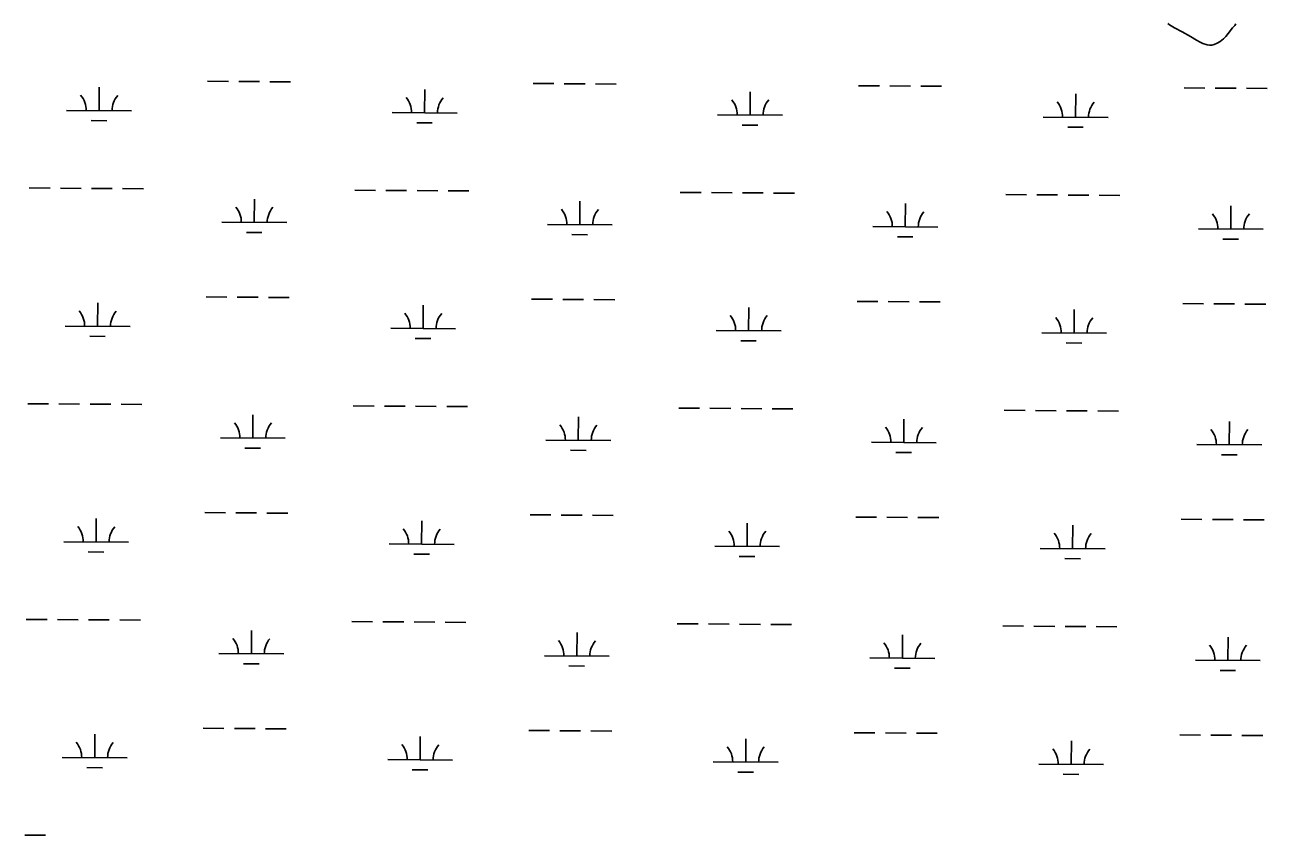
# Model space of a CAD drawing. Extents: x 3172231 to 3210228, y 940198 to 965780.
# Drawn here: x 3202933 to 3204848, y 946881 to 948131 of the extents above; entities that cross this region are included whole.
import ezdxf

# ---------------------------------------------------------------- set-up
doc = ezdxf.new("R2010")
doc.units = 0
for name, color, linetype in [('V-SITE-VEGE', 7, 'Continuous'), ('V-TOPO-SHOR', 7, 'Continuous'), ('V-WETL-SWMP', 7, 'Continuous')]:
    doc.layers.add(name, color=color, linetype=linetype)

msp = doc.modelspace()

# ---------------------------------------------------------------- linework, layer by layer
at = {"layer": 'V-SITE-VEGE'}
for p, q in [((3204705.162, 948126.818), (3204697.437, 948131.272)), ((3204717.358, 948120.547), (3204705.162, 948126.818)), ((3204794.916, 948126.787), (3204788.231, 948117.839)), ((3204798.158, 948130.246), (3204794.916, 948126.787)), ((3204800.181, 948132.685), (3204798.158, 948130.246)), ((3204730.166, 948113.262), (3204717.358, 948120.547)), ((3204739.315, 948107.39), (3204730.166, 948113.262)), ((3204744.801, 948104.558), (3204739.315, 948107.39)), ((3204749.272, 948102.737), (3204744.801, 948104.558)), ((3204771.405, 948103.188), (3204766.537, 948101.148)), ((3204775.869, 948105.631), (3204771.405, 948103.188)), ((3204780.936, 948109.703), (3204775.869, 948105.631)), ((3204784.383, 948113.162), (3204780.936, 948109.703)), ((3204788.231, 948117.839), (3204784.383, 948113.162)), ((3204755.979, 948100.517), (3204749.272, 948102.737)), ((3204759.635, 948099.712), (3204755.979, 948100.517)), ((3204763.088, 948099.921), (3204759.635, 948099.712)), ((3204766.537, 948101.148), (3204763.088, 948099.921))]:
    msp.add_line(p, q, dxfattribs=at)
at = {"layer": 'V-TOPO-SHOR'}
msp.add_lwpolyline([(3204800.183, 948132.685), (3204798.158, 948130.246), (3204794.916, 948126.787), (3204788.231, 948117.839), (3204784.383, 948113.162), (3204780.936, 948109.703), (3204775.869, 948105.631), (3204771.407, 948103.188), (3204766.537, 948101.148), (3204763.088, 948099.921), (3204759.635, 948099.712), (3204755.979, 948100.517), (3204749.272, 948102.737), (3204744.801, 948104.558), (3204739.315, 948107.39), (3204730.164, 948113.262), (3204717.358, 948120.547), (3204705.162, 948126.818), (3204697.437, 948131.27), (3204694.998, 948133.093)], dxfattribs=at)
at = {"layer": 'V-WETL-SWMP'}
for p, q in [((3204694.998, 948133.093), (3204697.438, 948131.27)), ((3204697.438, 948131.27), (3204705.163, 948126.818)), ((3204705.163, 948126.818), (3204717.359, 948120.546)), ((3204788.232, 948117.84), (3204794.916, 948126.787)), ((3204794.916, 948126.787), (3204798.158, 948130.245)), ((3204798.158, 948130.245), (3204800.184, 948132.686)), ((3204717.359, 948120.546), (3204730.165, 948113.261)), ((3204730.165, 948113.261), (3204739.314, 948107.39)), ((3204739.314, 948107.39), (3204744.802, 948104.557)), ((3204744.802, 948104.557), (3204749.273, 948102.738)), ((3204766.536, 948101.147), (3204771.406, 948103.187)), ((3204771.406, 948103.187), (3204775.869, 948105.632)), ((3204775.869, 948105.632), (3204780.937, 948109.703)), ((3204780.937, 948109.703), (3204784.383, 948113.162)), ((3204784.383, 948113.162), (3204788.232, 948117.84)), ((3204749.273, 948102.738), (3204755.979, 948100.518)), ((3204755.979, 948100.518), (3204759.635, 948099.712)), ((3204759.635, 948099.712), (3204763.087, 948099.922)), ((3204763.087, 948099.922), (3204766.536, 948101.147)), ((3203047.164, 947998.946), (3203047.409, 948034.945)), ((3203214.54, 948044.238), (3203246.539, 948044.02)), ((3203262.539, 948043.911), (3203294.538, 948043.693)), ((3203310.538, 948043.584), (3203342.537, 948043.366)), ((3203549.06, 947995.53), (3203549.305, 948031.529)), ((3203716.436, 948040.821), (3203748.435, 948040.603)), ((3203764.435, 948040.494), (3203796.434, 948040.277)), ((3203812.434, 948040.168), (3203844.433, 948039.95)), ((3204050.956, 947992.113), (3204051.201, 948028.112)), ((3204218.332, 948037.405), (3204250.332, 948037.187)), ((3204266.331, 948037.078), (3204298.331, 948036.86)), ((3204314.33, 948036.751), (3204346.33, 948036.533)), ((3204720.229, 948033.988), (3204752.228, 948033.77)), ((3204768.228, 948033.662), (3204800.227, 948033.444)), ((3204816.227, 948033.335), (3204848.226, 948033.117)), ((3204552.853, 947988.697), (3204553.098, 948024.696)), ((3202997.165, 947999.286), (3203097.162, 947998.606)), ((3203499.061, 947995.87), (3203599.059, 947995.189)), ((3204000.957, 947992.453), (3204100.955, 947991.773)), ((3204502.854, 947989.037), (3204602.852, 947988.356)), ((3203035.059, 947983.597), (3203059.058, 947983.434)), ((3203536.955, 947980.181), (3203560.955, 947980.017)), ((3204038.852, 947976.764), (3204062.851, 947976.601)), ((3204540.748, 947973.348), (3204564.747, 947973.184)), ((3202939.505, 947879.605), (3202971.504, 947879.387)), ((3202987.504, 947879.278), (3203019.503, 947879.061)), ((3203035.503, 947878.952), (3203067.502, 947878.734)), ((3203083.501, 947878.625), (3203115.501, 947878.407)), ((3203441.401, 947876.189), (3203473.4, 947875.971)), ((3203489.4, 947875.862), (3203521.399, 947875.644)), ((3203537.399, 947875.535), (3203569.398, 947875.317)), ((3203585.398, 947875.208), (3203617.397, 947874.991)), ((3203286.467, 947826.5), (3203286.712, 947862.499)), ((3203788.364, 947823.084), (3203788.609, 947859.083)), ((3203943.297, 947872.772), (3203975.297, 947872.554)), ((3203991.296, 947872.445), (3204023.296, 947872.228)), ((3204039.295, 947872.119), (3204071.295, 947871.901)), ((3204087.294, 947871.792), (3204119.293, 947871.574)), ((3204290.26, 947819.667), (3204290.505, 947855.666)), ((3204445.194, 947869.356), (3204477.193, 947869.138)), ((3204493.193, 947869.029), (3204525.192, 947868.811)), ((3204541.192, 947868.702), (3204573.191, 947868.484)), ((3204589.191, 947868.375), (3204621.19, 947868.158)), ((3204792.156, 947816.251), (3204792.401, 947852.25)), ((3203236.468, 947826.84), (3203336.466, 947826.16)), ((3203738.365, 947823.424), (3203838.362, 947822.743)), ((3204240.261, 947820.007), (3204340.259, 947819.327)), ((3204742.158, 947816.591), (3204842.155, 947815.91)), ((3203274.363, 947811.151), (3203298.362, 947810.988)), ((3203776.259, 947807.735), (3203800.258, 947807.571)), ((3204278.155, 947804.318), (3204302.155, 947804.155)), ((3204780.052, 947800.902), (3204804.051, 947800.738)), ((3203044.899, 947666.279), (3203045.144, 947702.278)), ((3203212.275, 947711.57), (3203244.274, 947711.353)), ((3203260.274, 947711.244), (3203292.273, 947711.026)), ((3203308.273, 947710.917), (3203340.272, 947710.699)), ((3203714.172, 947708.154), (3203746.171, 947707.936)), ((3203762.17, 947707.827), (3203794.17, 947707.609)), ((3203810.169, 947707.5), (3203842.169, 947707.283)), ((3204216.068, 947704.737), (3204248.067, 947704.52)), ((3204264.067, 947704.411), (3204296.066, 947704.193)), ((3204312.066, 947704.084), (3204344.065, 947703.866)), ((3204717.964, 947701.321), (3204749.964, 947701.103)), ((3204765.963, 947700.994), (3204797.962, 947700.776)), ((3203546.795, 947662.862), (3203547.04, 947698.861)), ((3204048.692, 947659.446), (3204048.937, 947695.445)), ((3204550.588, 947656.029), (3204550.833, 947692.028)), ((3204813.962, 947700.668), (3204845.961, 947700.45)), ((3202994.9, 947666.619), (3203094.898, 947665.938)), ((3203496.797, 947663.203), (3203596.794, 947662.522)), ((3203032.794, 947650.93), (3203056.794, 947650.766)), ((3203534.691, 947647.513), (3203558.69, 947647.35)), ((3203998.693, 947659.786), (3204098.691, 947659.105)), ((3204036.587, 947644.097), (3204060.586, 947643.933)), ((3204500.589, 947656.37), (3204600.587, 947655.689)), ((3204538.483, 947640.68), (3204562.483, 947640.517)), ((3202937.24, 947546.938), (3202969.239, 947546.72)), ((3202985.239, 947546.611), (3203017.238, 947546.393)), ((3203033.238, 947546.284), (3203065.237, 947546.066)), ((3203081.237, 947545.958), (3203113.236, 947545.74)), ((3203284.203, 947493.833), (3203284.448, 947529.832)), ((3203439.137, 947543.521), (3203471.136, 947543.303)), ((3203487.135, 947543.195), (3203519.135, 947542.977)), ((3203535.134, 947542.868), (3203567.134, 947542.65)), ((3203583.133, 947542.541), (3203615.133, 947542.323)), ((3203941.033, 947540.105), (3203973.032, 947539.887)), ((3203989.032, 947539.778), (3204021.031, 947539.56)), ((3204037.031, 947539.451), (3204069.03, 947539.234)), ((3204085.03, 947539.125), (3204117.029, 947538.907)), ((3204442.929, 947536.688), (3204474.929, 947536.471)), ((3204490.928, 947536.362), (3204522.927, 947536.144)), ((3204538.927, 947536.035), (3204570.926, 947535.817)), ((3204586.926, 947535.708), (3204618.925, 947535.49)), ((3203786.099, 947490.416), (3203786.344, 947526.415)), ((3204287.996, 947487), (3204288.241, 947522.999)), ((3204789.892, 947483.583), (3204790.137, 947519.582)), ((3203234.204, 947494.173), (3203334.202, 947493.492)), ((3203736.1, 947490.757), (3203836.098, 947490.076)), ((3203272.098, 947478.484), (3203296.097, 947478.32)), ((3203773.994, 947475.067), (3203797.994, 947474.904)), ((3204237.997, 947487.34), (3204337.994, 947486.659)), ((3204275.891, 947471.651), (3204299.89, 947471.487)), ((3204739.893, 947483.924), (3204839.891, 947483.243)), ((3204777.787, 947468.234), (3204801.787, 947468.071)), ((3203210.011, 947378.903), (3203242.01, 947378.685)), ((3203258.01, 947378.576), (3203290.009, 947378.359)), ((3203306.008, 947378.25), (3203338.008, 947378.032)), ((3203711.907, 947375.487), (3203743.906, 947375.269)), ((3203042.635, 947333.611), (3203042.88, 947369.611)), ((3203544.531, 947330.195), (3203544.776, 947366.194)), ((3203759.906, 947375.16), (3203791.905, 947374.942)), ((3203807.905, 947374.833), (3203839.904, 947374.615)), ((3204046.427, 947326.778), (3204046.672, 947362.778)), ((3204213.803, 947372.07), (3204245.803, 947371.852)), ((3204261.802, 947371.743), (3204293.802, 947371.526)), ((3204309.801, 947371.417), (3204341.801, 947371.199)), ((3204548.324, 947323.362), (3204548.569, 947359.361)), ((3204715.7, 947368.654), (3204747.699, 947368.436)), ((3204763.699, 947368.327), (3204795.698, 947368.109)), ((3204811.698, 947368), (3204843.697, 947367.782)), ((3202992.636, 947333.952), (3203092.633, 947333.271)), ((3203030.53, 947318.262), (3203054.529, 947318.099)), ((3203494.532, 947330.535), (3203594.53, 947329.855)), ((3203996.428, 947327.119), (3204096.426, 947326.438)), ((3204498.325, 947323.702), (3204598.323, 947323.022)), ((3203532.426, 947314.846), (3203556.426, 947314.683)), ((3204034.323, 947311.429), (3204058.322, 947311.266)), ((3204536.219, 947308.013), (3204560.218, 947307.85)), ((3202934.976, 947214.27), (3202966.975, 947214.053)), ((3202982.975, 947213.944), (3203014.974, 947213.726)), ((3203030.973, 947213.617), (3203062.973, 947213.399)), ((3203078.972, 947213.29), (3203110.972, 947213.072)), ((3203436.872, 947210.854), (3203468.871, 947210.636)), ((3203484.871, 947210.527), (3203516.87, 947210.309)), ((3203532.87, 947210.201), (3203564.869, 947209.983)), ((3203580.869, 947209.874), (3203612.868, 947209.656)), ((3203938.768, 947207.438), (3203970.768, 947207.22)), ((3203986.767, 947207.111), (3204018.767, 947206.893)), ((3204034.766, 947206.784), (3204066.765, 947206.566)), ((3204082.765, 947206.457), (3204114.764, 947206.239)), ((3204440.665, 947204.021), (3204472.664, 947203.803)), ((3204488.664, 947203.694), (3204520.663, 947203.476)), ((3204536.663, 947203.368), (3204568.662, 947203.15)), ((3204584.661, 947203.041), (3204616.661, 947202.823)), ((3203281.938, 947161.165), (3203282.183, 947197.165)), ((3203783.835, 947157.749), (3203784.08, 947193.748)), ((3204285.731, 947154.333), (3204285.976, 947190.332)), ((3204787.627, 947150.916), (3204787.872, 947186.915)), ((3203231.939, 947161.506), (3203331.937, 947160.825)), ((3203269.833, 947145.817), (3203293.833, 947145.653)), ((3203733.836, 947158.089), (3203833.833, 947157.409)), ((3204235.732, 947154.673), (3204335.73, 947153.992)), ((3204737.629, 947151.256), (3204837.626, 947150.576)), ((3203771.73, 947142.4), (3203795.729, 947142.237)), ((3204273.626, 947138.984), (3204297.626, 947138.82)), ((3204775.523, 947135.567), (3204799.522, 947135.404)), ((3203040.37, 947000.944), (3203040.615, 947036.943)), ((3203207.746, 947046.236), (3203239.745, 947046.018)), ((3203255.745, 947045.909), (3203287.744, 947045.691)), ((3203303.744, 947045.582), (3203335.743, 947045.365)), ((3203542.266, 946997.528), (3203542.511, 947033.527)), ((3203709.643, 947042.819), (3203741.642, 947042.602)), ((3203757.641, 947042.493), (3203789.641, 947042.275)), ((3203805.64, 947042.166), (3203837.64, 947041.948)), ((3204211.539, 947039.403), (3204243.538, 947039.185)), ((3204259.538, 947039.076), (3204291.537, 947038.858)), ((3204307.537, 947038.749), (3204339.536, 947038.532)), ((3204713.435, 947035.986), (3204745.435, 947035.769)), ((3204761.434, 947035.66), (3204793.433, 947035.442)), ((3204809.433, 947035.333), (3204841.432, 947035.115)), ((3204044.163, 946994.111), (3204044.408, 947030.11)), ((3204546.059, 946990.695), (3204546.304, 947026.694)), ((3202990.371, 947001.284), (3203090.369, 947000.604)), ((3203492.268, 946997.868), (3203592.265, 946997.187)), ((3203994.164, 946994.452), (3204094.162, 946993.771)), ((3203028.265, 946985.595), (3203052.265, 946985.432)), ((3203530.162, 946982.179), (3203554.161, 946982.015)), ((3204032.058, 946978.762), (3204056.057, 946978.599)), ((3204496.06, 946991.035), (3204596.058, 946990.354)), ((3204533.954, 946975.346), (3204557.954, 946975.182)), ((3202932.711, 946881.603), (3202964.71, 946881.385))]:
    msp.add_line(p, q, dxfattribs=at)
for centre, start, end in [((3202991.925, 947999.797), 358.838165, 40.381824), ((3203102.408, 947999.045), 138.838162, 180.381821), ((3203493.822, 947996.38), 358.838165, 40.381824), ((3203604.305, 947995.628), 138.838162, 180.381821), ((3203995.718, 947992.964), 358.838165, 40.381824), ((3204106.201, 947992.212), 138.838162, 180.381821), ((3204497.614, 947989.547), 358.838165, 40.381824), ((3204608.098, 947988.795), 138.838162, 180.381821), ((3203231.229, 947827.351), 358.838165, 40.381824), ((3203341.712, 947826.599), 138.838162, 180.381821), ((3203733.125, 947823.934), 358.838165, 40.381824), ((3203843.609, 947823.182), 138.838162, 180.381821), ((3204235.022, 947820.518), 358.838165, 40.381824), ((3204345.505, 947819.766), 138.838162, 180.381821), ((3204736.918, 947817.101), 358.838165, 40.381824), ((3204847.401, 947816.349), 138.838162, 180.381821), ((3202989.661, 947667.13), 358.838165, 40.381824), ((3203100.144, 947666.377), 138.838162, 180.381821), ((3203491.557, 947663.713), 358.838165, 40.381824), ((3203602.04, 947662.961), 138.838162, 180.381821), ((3203993.453, 947660.297), 358.838165, 40.381824), ((3204103.937, 947659.544), 138.838162, 180.381821), ((3204495.35, 947656.88), 358.838165, 40.381824), ((3204605.833, 947656.128), 138.838162, 180.381821), ((3203228.964, 947494.684), 358.838165, 40.381824), ((3203339.448, 947493.932), 138.838162, 180.381821), ((3203730.861, 947491.267), 358.838165, 40.381824), ((3203841.344, 947490.515), 138.838162, 180.381821), ((3204232.757, 947487.851), 358.838165, 40.381824), ((3204343.24, 947487.099), 138.838162, 180.381821), ((3204734.653, 947484.434), 358.838165, 40.381824), ((3204845.137, 947483.682), 138.838162, 180.381821), ((3202987.396, 947334.462), 358.838165, 40.381824), ((3203097.879, 947333.71), 138.838162, 180.381821), ((3203489.292, 947331.046), 358.838165, 40.381824), ((3203599.776, 947330.294), 138.838162, 180.381821), ((3203991.189, 947327.629), 358.838165, 40.381824), ((3204101.672, 947326.877), 138.838162, 180.381821), ((3204493.085, 947324.213), 358.838165, 40.381824), ((3204603.569, 947323.461), 138.838162, 180.381821), ((3203226.7, 947162.016), 358.838165, 40.381824), ((3203337.183, 947161.264), 138.838162, 180.381821), ((3203728.596, 947158.6), 358.838165, 40.381824), ((3203839.08, 947157.848), 138.838162, 180.381821), ((3204230.493, 947155.183), 358.838165, 40.381824), ((3204340.976, 947154.431), 138.838162, 180.381821), ((3204732.389, 947151.767), 358.838165, 40.381824), ((3204842.872, 947151.015), 138.838162, 180.381821), ((3202985.132, 947001.795), 358.838165, 40.381824), ((3203095.615, 947001.043), 138.838162, 180.381821), ((3203487.028, 946998.378), 358.838165, 40.381824), ((3203597.511, 946997.626), 138.838162, 180.381821), ((3203988.924, 946994.962), 358.838165, 40.381824), ((3204099.408, 946994.21), 138.838162, 180.381821), ((3204490.821, 946991.546), 358.838165, 40.381824), ((3204601.304, 946990.793), 138.838162, 180.381821)]:
    msp.add_arc(centre, 35.246, start, end, dxfattribs=at)

doc.saveas('drawing.dxf')
